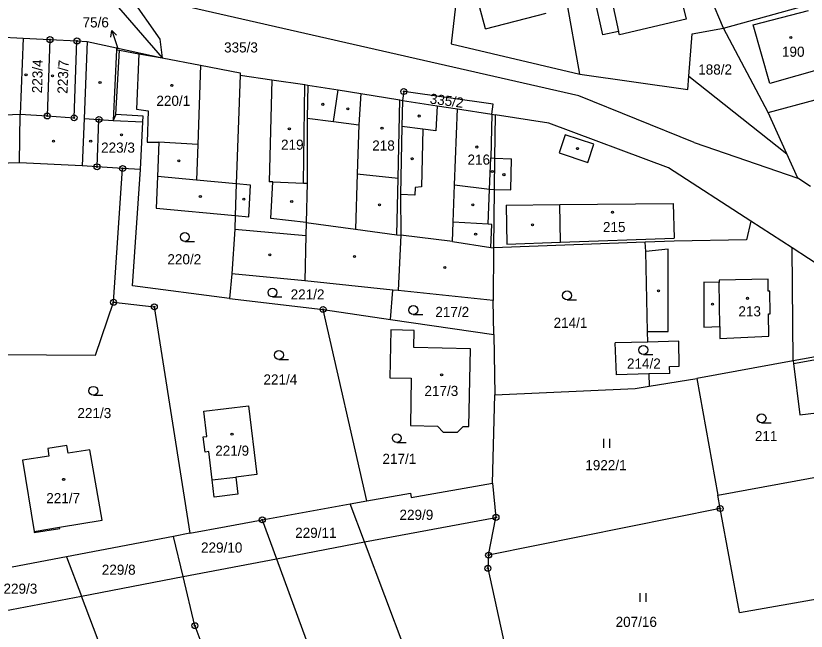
# Model space of a CAD drawing. Extents: x -762263 to -760336, y -1154405 to -1152076.
# Drawn here: x -761469.2 to -761336.3, y -1152630.1 to -1152526.7 of the extents above; entities that cross this region are included whole.
import ezdxf

# ---------------------------------------------------------------- set-up
doc = ezdxf.new("R2010")
doc.units = 0
for name, color, linetype in [('Vrstva 1', 7, 'Continuous'), ('Vrstva 16', 7, 'Continuous'), ('Vrstva 18', 7, 'Continuous'), ('Vrstva 19', 7, 'Continuous'), ('Vrstva 24', 7, 'Continuous'), ('Vrstva 25', 7, 'Continuous'), ('Vrstva 4', 7, 'Continuous'), ('Vrstva 6', 7, 'Continuous')]:
    doc.layers.add(name, color=color, linetype=linetype)

msp = doc.modelspace()

# ---------------------------------------------------------------- linework, layer by layer
at = {"layer": 'Vrstva 1'}
for p, q in [((-761350.22, -1152528.73), (-761358.18, -1152509.79)), ((-761374.37, -1152536.5), (-761378.13, -1152515.41)), ((-761359.13, -1152515.98), (-761356.5, -1152527.22)), ((-761458.44, -1152517.69), (-761444.59, -1152533.75)), ((-761390.22, -1152528.88), (-761392.9, -1152518.63)), ((-761394.7, -1152520.15), (-761395.99, -1152531.4)), ((-761370.48, -1152529.88), (-761372.76, -1152519.68)), ((-761350.22, -1152528.73), (-761332.16, -1152523.69)), ((-761374.55, -1152540.13), (-761444.24, -1152524.28)), ((-761390.22, -1152528.88), (-761380.01, -1152526.22)), ((-761356.5, -1152527.22), (-761367.7, -1152529.84)), ((-761367.83, -1152529.28), (-761370.48, -1152529.88)), ((-761367.7, -1152529.84), (-761367.83, -1152529.28)), ((-761355.44, -1152529.72), (-761350.22, -1152528.73)), ((-761342.71, -1152542.92), (-761350.22, -1152528.73)), ((-761475.86, -1152530.04), (-761468, -1152530.44)), ((-761468, -1152530.44), (-761468.46, -1152543.2)), ((-761468, -1152530.44), (-761463.47, -1152530.67)), ((-761463.47, -1152530.67), (-761463.93, -1152543.5)), ((-761463.47, -1152530.67), (-761458.93, -1152530.89)), ((-761356.03, -1152536.82), (-761355.44, -1152529.72)), ((-761459.41, -1152543.81), (-761458.93, -1152530.89)), ((-761458.93, -1152530.89), (-761457.19, -1152530.98)), ((-761457.19, -1152530.98), (-761452.28, -1152532.06)), ((-761452.28, -1152532.06), (-761452.29, -1152532.36)), ((-761395.99, -1152531.4), (-761374.37, -1152536.5)), ((-761452.38, -1152543.28), (-761451.8, -1152532.45)), ((-761452.29, -1152532.36), (-761451.8, -1152532.45)), ((-761451.8, -1152532.45), (-761448.52, -1152533.04)), ((-761448.52, -1152533.04), (-761448.93, -1152542.36)), ((-761448.52, -1152533.04), (-761444.59, -1152533.75)), ((-761444.59, -1152533.75), (-761438.15, -1152534.99)), ((-761438.15, -1152534.99), (-761431.49, -1152536.24)), ((-761431.48, -1152536.62), (-761432.13, -1152554.9)), ((-761431.49, -1152536.24), (-761431.48, -1152536.62)), ((-761431.48, -1152536.62), (-761426.16, -1152537.4)), ((-761426.16, -1152537.4), (-761420.58, -1152538.23)), ((-761374.37, -1152536.5), (-761356.22, -1152539.06)), ((-761356.22, -1152539.06), (-761356.03, -1152536.82)), ((-761420.58, -1152538.23), (-761420.09, -1152538.3)), ((-761420.09, -1152538.3), (-761420.19, -1152543.88)), ((-761420.09, -1152538.3), (-761414.98, -1152539.13)), ((-761414.98, -1152539.13), (-761411.17, -1152539.75)), ((-761411.17, -1152539.75), (-761404.65, -1152540.81)), ((-761403.97, -1152539.4), (-761404.2, -1152540.88)), ((-761388.91, -1152541.54), (-761403.97, -1152539.4)), ((-761355.14, -1152547.97), (-761374.55, -1152540.13)), ((-761404.65, -1152540.81), (-761404.2, -1152540.88)), ((-761404.2, -1152540.88), (-761404.29, -1152545.3)), ((-761404.2, -1152540.88), (-761398.37, -1152541.79)), ((-761342.71, -1152542.92), (-761334.8, -1152540.8)), ((-761448.93, -1152542.36), (-761446.95, -1152542.65)), ((-761446.95, -1152542.65), (-761447.1, -1152547.9)), ((-761398.37, -1152541.79), (-761394.91, -1152542.33)), ((-761394.91, -1152542.33), (-761389.17, -1152543.22)), ((-761389.17, -1152543.22), (-761388.91, -1152541.54)), ((-761494.7, -1152544.39), (-761468.46, -1152543.2)), ((-761468.46, -1152543.2), (-761463.93, -1152543.5)), ((-761463.93, -1152543.5), (-761459.41, -1152543.81)), ((-761455.56, -1152552.04), (-761455.23, -1152544.09)), ((-761455.23, -1152544.09), (-761452.83, -1152544.25)), ((-761452.38, -1152543.28), (-761452.83, -1152544.25)), ((-761447.79, -1152543.51), (-761452.38, -1152543.28)), ((-761447.84, -1152544.51), (-761447.79, -1152543.51)), ((-761420.19, -1152543.88), (-761420.19, -1152554.79)), ((-761389.17, -1152543.22), (-761388.6, -1152543.31)), ((-761388.6, -1152543.31), (-761388.69, -1152550.59)), ((-761379.56, -1152544.71), (-761388.6, -1152543.31)), ((-761339.53, -1152549.88), (-761342.71, -1152542.92)), ((-761448.25, -1152552.5), (-761447.84, -1152544.51)), ((-761404.29, -1152545.3), (-761404.52, -1152556.73)), ((-761359.47, -1152552.24), (-761379.56, -1152544.71)), ((-761447.1, -1152547.9), (-761445.15, -1152547.88)), ((-761445.15, -1152547.88), (-761445.38, -1152553.68)), ((-761355.14, -1152547.97), (-761337.67, -1152553.96)), ((-761388.69, -1152550.59), (-761388.76, -1152555.84)), ((-761337.67, -1152553.96), (-761339.53, -1152549.88)), ((-761468.61, -1152551.37), (-761494.19, -1152552.29)), ((-761458.06, -1152551.88), (-761468.61, -1152551.37)), ((-761455.56, -1152552.04), (-761458.06, -1152551.88)), ((-761451.25, -1152552.34), (-761455.56, -1152552.04)), ((-761452.78, -1152574.82), (-761451.25, -1152552.34)), ((-761448.25, -1152552.5), (-761451.25, -1152552.34)), ((-761449.58, -1152572.03), (-761448.25, -1152552.5)), ((-761345.59, -1152561.21), (-761359.47, -1152552.24)), ((-761445.38, -1152553.68), (-761445.59, -1152558.98)), ((-761420.19, -1152554.79), (-761420.36, -1152561.42)), ((-761335.58, -1152555.36), (-761337.67, -1152553.96)), ((-761432.13, -1152554.9), (-761432.32, -1152560.22)), ((-761388.76, -1152555.84), (-761388.88, -1152565.66)), ((-761404.52, -1152556.73), (-761404.49, -1152563.55)), ((-761445.59, -1152558.98), (-761432.32, -1152560.22)), ((-761432.32, -1152560.22), (-761432.4, -1152562.54)), ((-761420.36, -1152561.42), (-761420.42, -1152563.62)), ((-761345.59, -1152561.21), (-761346.31, -1152564.32)), ((-761338.66, -1152565.69), (-761345.59, -1152561.21)), ((-761432.4, -1152562.54), (-761432.89, -1152570.04)), ((-761420.42, -1152563.62), (-761420.62, -1152571.2)), ((-761404.49, -1152563.55), (-761404.91, -1152572.85)), ((-761363.4, -1152564.7), (-761388.88, -1152565.66)), ((-761358.51, -1152564.52), (-761363.4, -1152564.7)), ((-761363.25, -1152566.29), (-761363.4, -1152564.7)), ((-761346.31, -1152564.32), (-761358.51, -1152564.52)), ((-761388.88, -1152565.66), (-761388.94, -1152574.52)), ((-761362.98, -1152579.71), (-761363.25, -1152566.29)), ((-761315.74, -1152580.53), (-761338.66, -1152565.69)), ((-761338.46, -1152584.69), (-761338.66, -1152565.69)), ((-761432.89, -1152570.04), (-761433.28, -1152574.16)), ((-761420.62, -1152571.2), (-761432.89, -1152570.04)), ((-761433.28, -1152574.16), (-761449.58, -1152572.03)), ((-761405.8, -1152572.8), (-761420.62, -1152571.2)), ((-761406.18, -1152577.71), (-761405.8, -1152572.8)), ((-761404.91, -1152572.85), (-761405.8, -1152572.8)), ((-761388.94, -1152574.52), (-761404.91, -1152572.85)), ((-761433.28, -1152574.16), (-761417.54, -1152576.03)), ((-761388.84, -1152580.22), (-761388.94, -1152574.52)), ((-761455.83, -1152583.7), (-761452.78, -1152574.82)), ((-761452.78, -1152574.82), (-761445.92, -1152575.59)), ((-761445.92, -1152575.59), (-761439.95, -1152613.65)), ((-761410.17, -1152608.21), (-761417.54, -1152576.03)), ((-761417.54, -1152576.03), (-761406.18, -1152577.71)), ((-761406.18, -1152577.71), (-761388.84, -1152580.22)), ((-761406.13, -1152579.47), (-761406.29, -1152587.52)), ((-761402.21, -1152579.55), (-761406.13, -1152579.47)), ((-761402.27, -1152582.43), (-761402.21, -1152579.55)), ((-761362.92, -1152581.51), (-761362.98, -1152579.71)), ((-761388.84, -1152580.22), (-761388.67, -1152590.35)), ((-761357.7, -1152581.36), (-761362.92, -1152581.51)), ((-761357.67, -1152585.57), (-761357.7, -1152581.36)), ((-761315.74, -1152580.53), (-761338.46, -1152584.69)), ((-761392.74, -1152582.62), (-761402.27, -1152582.43)), ((-761393, -1152595.7), (-761392.74, -1152582.62)), ((-761362.92, -1152581.51), (-761368.43, -1152581.66)), ((-761368.2, -1152587), (-761368.43, -1152581.66)), ((-761477.82, -1152583.57), (-761455.83, -1152583.7)), ((-761338.46, -1152584.69), (-761354.67, -1152587.66)), ((-761338.46, -1152584.69), (-761338.43, -1152585.1)), ((-761338.43, -1152585.1), (-761337.36, -1152593.73)), ((-761359.27, -1152585.64), (-761357.67, -1152585.57)), ((-761359.24, -1152586.77), (-761359.27, -1152585.64)), ((-761406.29, -1152587.52), (-761402.71, -1152587.59)), ((-761402.71, -1152587.59), (-761402.82, -1152595.55)), ((-761362.78, -1152586.86), (-761368.2, -1152587)), ((-761359.24, -1152586.77), (-761362.78, -1152586.86)), ((-761362.78, -1152586.86), (-761362.72, -1152588.94)), ((-761362.72, -1152588.94), (-761354.67, -1152587.66)), ((-761354.67, -1152587.66), (-761351.13, -1152607.26)), ((-761388.67, -1152590.35), (-761365.06, -1152589.31)), ((-761365.06, -1152589.31), (-761362.72, -1152588.94)), ((-761389.05, -1152605.24), (-761388.67, -1152590.35)), ((-761437.59, -1152593.15), (-761430.09, -1152592.23)), ((-761437.08, -1152597.37), (-761437.59, -1152593.15)), ((-761430.09, -1152592.23), (-761428.67, -1152603.79)), ((-761337.36, -1152593.73), (-761333.03, -1152593.2)), ((-761402.82, -1152595.55), (-761398.3, -1152595.64)), ((-761398.3, -1152595.64), (-761397.32, -1152596.66)), ((-761394.96, -1152596.67), (-761393.99, -1152595.69)), ((-761393.99, -1152595.69), (-761393, -1152595.7)), ((-761397.32, -1152596.66), (-761394.96, -1152596.67)), ((-761437.68, -1152597.44), (-761437.08, -1152597.37)), ((-761437.37, -1152599.99), (-761437.68, -1152597.44)), ((-761460.61, -1152598.87), (-761463.85, -1152599.42)), ((-761463.85, -1152599.42), (-761463.65, -1152600.67)), ((-761460.41, -1152600.17), (-761460.61, -1152598.87)), ((-761456.76, -1152599.6), (-761460.41, -1152600.17)), ((-761454.69, -1152611.45), (-761456.76, -1152599.6)), ((-761436.76, -1152599.91), (-761437.37, -1152599.99)), ((-761436.21, -1152604.67), (-761436.76, -1152599.91)), ((-761463.65, -1152600.67), (-761468.1, -1152601.36)), ((-761351.13, -1152607.26), (-761314.79, -1152600.58)), ((-761468.1, -1152601.36), (-761466.13, -1152613.33)), ((-761428.67, -1152603.79), (-761432.22, -1152604.22)), ((-761435.83, -1152607.56), (-761436.21, -1152604.67)), ((-761432.22, -1152604.22), (-761431.87, -1152607.08)), ((-761402.74, -1152607.63), (-761389.05, -1152605.24)), ((-761389.05, -1152605.24), (-761388.46, -1152610.98)), ((-761431.87, -1152607.08), (-761435.83, -1152607.56)), ((-761410.17, -1152608.21), (-761402.83, -1152606.88)), ((-761402.83, -1152606.88), (-761402.74, -1152607.63)), ((-761350.75, -1152609.5), (-761351.13, -1152607.26)), ((-761427.76, -1152611.39), (-761412.98, -1152608.72)), ((-761412.98, -1152608.72), (-761410.17, -1152608.21)), ((-761347.53, -1152626.99), (-761350.75, -1152609.5)), ((-761461.86, -1152612.63), (-761454.69, -1152611.45)), ((-761433.83, -1152612.49), (-761427.76, -1152611.39)), ((-761410.58, -1152615.08), (-761388.46, -1152610.98)), ((-761466.1, -1152613.53), (-761461.83, -1152612.83)), ((-761461.83, -1152612.83), (-761461.86, -1152612.63)), ((-761439.95, -1152613.65), (-761433.83, -1152612.49)), ((-761466.13, -1152613.33), (-761466.1, -1152613.53)), ((-761442.67, -1152614.18), (-761460.67, -1152617.62)), ((-761439.95, -1152613.65), (-761442.67, -1152614.18)), ((-761425.37, -1152617.92), (-761410.58, -1152615.08)), ((-761460.67, -1152617.62), (-761469.82, -1152619.33)), ((-761441.07, -1152620.93), (-761425.37, -1152617.92)), ((-761458.17, -1152624.21), (-761441.07, -1152620.93)), ((-761347.53, -1152626.99), (-761308.43, -1152620)), ((-761474.34, -1152627.29), (-761458.17, -1152624.21))]:
    msp.add_line(p, q, dxfattribs=at)
at = {"layer": 'Vrstva 16'}
for p in [(-761453.072, -1152529.132), (-761451.99, -1152532.28)]:
    msp.add_line(p, (-761452.1, -1152531.97), dxfattribs=at)
msp.add_lwpolyline([(-761453.221, -1152530.24), (-761453.072, -1152529.132), (-761452.275, -1152529.916)], dxfattribs=at)
at = {"layer": 'Vrstva 24'}
for centre, radius in [((-761463.47, -1152530.67), 0.5), ((-761463.47, -1152530.67), 0.1), ((-761458.93, -1152530.89), 0.5), ((-761458.93, -1152530.89), 0.1), ((-761403.97, -1152539.4), 0.5), ((-761403.97, -1152539.4), 0.1), ((-761463.93, -1152543.5), 0.5), ((-761463.93, -1152543.5), 0.1), ((-761459.41, -1152543.81), 0.5), ((-761459.41, -1152543.81), 0.1), ((-761455.23, -1152544.09), 0.5), ((-761455.23, -1152544.09), 0.1), ((-761455.56, -1152552.04), 0.5), ((-761455.56, -1152552.04), 0.1), ((-761451.25, -1152552.34), 0.5), ((-761451.25, -1152552.34), 0.1), ((-761452.78, -1152574.82), 0.5), ((-761452.78, -1152574.82), 0.1), ((-761445.92, -1152575.59), 0.5), ((-761445.92, -1152575.59), 0.1), ((-761417.54, -1152576.03), 0.5), ((-761417.54, -1152576.03), 0.1), ((-761350.75, -1152609.5), 0.5), ((-761388.46, -1152610.98), 0.5), ((-761350.75, -1152609.5), 0.1), ((-761427.76, -1152611.39), 0.5), ((-761427.76, -1152611.39), 0.1), ((-761388.46, -1152610.98), 0.1), ((-761389.7, -1152617.33), 0.5), ((-761389.7, -1152617.33), 0.1), ((-761389.82, -1152619.53), 0.5), ((-761389.82, -1152619.53), 0.1), ((-761439.1, -1152629.18), 0.5), ((-761439.1, -1152629.18), 0.1)]:
    msp.add_circle(centre, radius, dxfattribs=at)
at = {"layer": 'Vrstva 25'}
for p, q in [((-761440.79, -1152564.59), (-761439.19, -1152564.59)), ((-761426.05, -1152573.93), (-761424.45, -1152573.93)), ((-761376.5, -1152574.42), (-761374.9, -1152574.42)), ((-761402.37, -1152576.88), (-761400.77, -1152576.88)), ((-761363.68, -1152583.59), (-761362.08, -1152583.59)), ((-761424.97, -1152584.44), (-761423.37, -1152584.44)), ((-761456.17, -1152590.45), (-761454.57, -1152590.45)), ((-761343.8, -1152595.06), (-761342.2, -1152595.06)), ((-761405.14, -1152598.41), (-761403.54, -1152598.41)), ((-761370.32, -1152599.29), (-761370.32, -1152597.79)), ((-761369.32, -1152599.29), (-761369.32, -1152597.79)), ((-761364.23, -1152625.2), (-761364.23, -1152623.7)), ((-761363.23, -1152625.2), (-761363.23, -1152623.7))]:
    msp.add_line(p, q, dxfattribs=at)
for centre, radius in [((-761338.86, -1152530.32), 0.175), ((-761467.5, -1152536.6), 0.175), ((-761463.04, -1152536.76), 0.175), ((-761455.05, -1152537.88), 0.175), ((-761442.99, -1152538.36), 0.175), ((-761417.58, -1152541.54), 0.175), ((-761413.36, -1152542.3), 0.175), ((-761401.38, -1152543.51), 0.175), ((-761423.21, -1152545.66), 0.175), ((-761407.63, -1152545.56), 0.175), ((-761451.44, -1152546.66), 0.175), ((-761462.89, -1152547.75), 0.175), ((-761456.62, -1152547.75), 0.175), ((-761391.68, -1152548.72), 0.175), ((-761374.76, -1152548.99), 0.175), ((-761402.55, -1152550.69), 0.175), ((-761441.81, -1152551.04), 0.175), ((-761389.07, -1152552.84), 0.175), ((-761387.12, -1152553.37), 0.175), ((-761438.18, -1152557.03), 0.175), ((-761430.88, -1152557.48), 0.175), ((-761422.82, -1152557.89), 0.175), ((-761408.06, -1152558.43), 0.175), ((-761392.36, -1152558.44), 0.175), ((-761368.86, -1152559.69), 0.175), ((-761382.33, -1152561.79), 0.175), ((-761440.79, -1152563.84), 0.75), ((-761391.88, -1152563.38), 0.175), ((-761426.5, -1152566.83), 0.175), ((-761412.24, -1152567.12), 0.175), ((-761397.07, -1152568.96), 0.175), ((-761426.05, -1152573.18), 0.75), ((-761376.5, -1152573.67), 0.75), ((-761361.14, -1152572.9), 0.175), ((-761346.16, -1152574.15), 0.175), ((-761402.37, -1152576.13), 0.75), ((-761352.05, -1152575.13), 0.175), ((-761363.68, -1152582.84), 0.75), ((-761424.97, -1152583.69), 0.75), ((-761397.6, -1152587.01), 0.175), ((-761456.17, -1152589.7), 0.75), ((-761343.8, -1152594.31), 0.75), ((-761432.85, -1152596.98), 0.175), ((-761405.14, -1152597.66), 0.75), ((-761461.17, -1152604.59), 0.175)]:
    msp.add_circle(centre, radius, dxfattribs=at)
at = {"layer": 'Vrstva 4'}
for p, q in [((-761370.12, -1152519.09), (-761367.83, -1152529.28)), ((-761345.2, -1152528.21), (-761335.91, -1152525.78)), ((-761342.38, -1152538.07), (-761345.2, -1152528.21)), ((-761457.19, -1152530.98), (-761457.73, -1152543.92)), ((-761452.29, -1152532.36), (-761452.83, -1152544.25)), ((-761438.15, -1152534.99), (-761438.62, -1152548.32)), ((-761333.31, -1152535.45), (-761342.38, -1152538.07)), ((-761426.16, -1152537.4), (-761426.58, -1152554.57)), ((-761420.84, -1152554.77), (-761420.58, -1152538.23)), ((-761415.77, -1152544.45), (-761414.98, -1152539.13)), ((-761411.17, -1152539.75), (-761411.51, -1152545.01)), ((-761404.92, -1152553.96), (-761404.65, -1152540.81)), ((-761398.37, -1152541.79), (-761398.59, -1152545.99)), ((-761395.41, -1152555.07), (-761394.91, -1152542.33)), ((-761468.61, -1152551.37), (-761468.46, -1152543.2)), ((-761457.73, -1152543.92), (-761458.06, -1152551.88)), ((-761457.73, -1152543.92), (-761455.23, -1152544.09)), ((-761420.19, -1152543.88), (-761415.77, -1152544.45)), ((-761389.17, -1152543.22), (-761389.35, -1152550.56)), ((-761452.83, -1152544.25), (-761447.84, -1152544.51)), ((-761415.77, -1152544.45), (-761411.51, -1152545.01)), ((-761411.51, -1152545.01), (-761411.78, -1152553.21)), ((-761400.74, -1152545.73), (-761404.29, -1152545.3)), ((-761400.74, -1152545.73), (-761400.97, -1152555.43)), ((-761398.59, -1152545.99), (-761400.74, -1152545.73)), ((-761376.84, -1152546.7), (-761377.82, -1152549.72)), ((-761372.03, -1152548.23), (-761376.84, -1152546.7)), ((-761438.62, -1152548.32), (-761445.15, -1152547.88)), ((-761438.62, -1152548.32), (-761438.83, -1152554.28)), ((-761373.02, -1152551.34), (-761372.03, -1152548.23)), ((-761389.55, -1152555.81), (-761389.35, -1152550.56)), ((-761389.35, -1152550.56), (-761388.69, -1152550.59)), ((-761388.69, -1152550.59), (-761385.85, -1152550.73)), ((-761385.95, -1152555.94), (-761385.85, -1152550.73)), ((-761377.82, -1152549.72), (-761373.02, -1152551.34)), ((-761411.78, -1152553.21), (-761412.08, -1152562.51)), ((-761411.78, -1152553.21), (-761404.92, -1152553.96)), ((-761438.83, -1152554.28), (-761445.38, -1152553.68)), ((-761432.13, -1152554.9), (-761438.83, -1152554.28)), ((-761425.98, -1152554.59), (-761426.58, -1152554.57)), ((-761426.32, -1152560.71), (-761425.98, -1152554.59)), ((-761425.98, -1152554.59), (-761420.84, -1152554.77)), ((-761420.84, -1152554.77), (-761420.19, -1152554.79)), ((-761405.11, -1152563.46), (-761404.92, -1152553.96)), ((-761429.72, -1152555.12), (-761432.13, -1152554.9)), ((-761430.01, -1152560.44), (-761429.72, -1152555.12)), ((-761402.05, -1152555.51), (-761402.12, -1152556.82)), ((-761400.97, -1152555.43), (-761402.05, -1152555.51)), ((-761395.65, -1152561.36), (-761395.41, -1152555.07)), ((-761395.41, -1152555.07), (-761389.55, -1152555.81)), ((-761389.78, -1152561.7), (-761389.55, -1152555.81)), ((-761389.55, -1152555.81), (-761388.76, -1152555.84)), ((-761388.76, -1152555.84), (-761385.95, -1152555.94)), ((-761402.12, -1152556.82), (-761404.52, -1152556.73)), ((-761386.75, -1152558.49), (-761377.74, -1152558.39)), ((-761386.75, -1152558.49), (-761386.65, -1152565.07)), ((-761377.74, -1152558.39), (-761358.66, -1152558.19)), ((-761377.59, -1152564.74), (-761377.74, -1152558.39)), ((-761358.66, -1152558.19), (-761358.51, -1152564.06)), ((-761432.32, -1152560.22), (-761430.01, -1152560.44)), ((-761420.36, -1152561.42), (-761426.32, -1152560.71)), ((-761420.36, -1152561.42), (-761412.08, -1152562.51)), ((-761395.78, -1152564.58), (-761395.65, -1152561.36)), ((-761389.78, -1152561.7), (-761395.65, -1152561.36)), ((-761432.4, -1152562.54), (-761420.42, -1152563.62)), ((-761412.08, -1152562.51), (-761405.11, -1152563.46)), ((-761389.18, -1152561.73), (-761389.78, -1152561.7)), ((-761389.32, -1152565.59), (-761389.18, -1152561.73)), ((-761405.11, -1152563.46), (-761404.49, -1152563.55)), ((-761395.78, -1152564.58), (-761404.49, -1152563.55)), ((-761377.59, -1152564.74), (-761358.51, -1152564.06)), ((-761395.78, -1152564.58), (-761389.32, -1152565.59)), ((-761386.65, -1152565.07), (-761377.59, -1152564.74)), ((-761389.32, -1152565.59), (-761388.88, -1152565.66)), ((-761359.49, -1152565.87), (-761363.25, -1152566.29)), ((-761359.49, -1152579.71), (-761359.49, -1152565.87)), ((-761353.49, -1152571.46), (-761353.5, -1152579)), ((-761350.93, -1152571.49), (-761353.49, -1152571.46)), ((-761342.71, -1152570.96), (-761350.93, -1152571.1)), ((-761350.93, -1152571.1), (-761350.93, -1152571.49)), ((-761350.83, -1152578.91), (-761350.93, -1152571.49)), ((-761342.68, -1152572.96), (-761342.71, -1152570.96)), ((-761342.38, -1152572.96), (-761342.68, -1152572.96)), ((-761342.34, -1152576.75), (-761342.38, -1152572.96)), ((-761342.59, -1152580.51), (-761342.64, -1152576.75)), ((-761342.64, -1152576.75), (-761342.34, -1152576.75)), ((-761362.98, -1152579.71), (-761359.49, -1152579.71)), ((-761353.5, -1152579), (-761350.83, -1152578.91)), ((-761350.83, -1152578.91), (-761350.81, -1152580.91)), ((-761350.81, -1152580.91), (-761342.59, -1152580.51)), ((-761338.43, -1152585.1), (-761328.72, -1152583.4)), ((-761436.21, -1152604.67), (-761432.22, -1152604.22)), ((-761466.13, -1152613.33), (-761461.86, -1152612.63))]:
    msp.add_line(p, q, dxfattribs=at)
at = {"layer": 'Vrstva 6'}
for p, q in [((-761458.51, -1152511.17), (-761445, -1152530.59)), ((-761445, -1152530.59), (-761444.59, -1152533.75)), ((-761452.28, -1152532.06), (-761444.59, -1152533.75)), ((-761356.03, -1152536.82), (-761339.53, -1152549.88)), ((-761410.58, -1152615.08), (-761412.98, -1152608.72)), ((-761350.75, -1152609.5), (-761389.7, -1152617.33)), ((-761427.76, -1152611.39), (-761425.37, -1152617.92)), ((-761389.7, -1152617.33), (-761388.46, -1152610.98)), ((-761441.07, -1152620.93), (-761442.67, -1152614.18)), ((-761377.65, -1152702.21), (-761410.58, -1152615.08)), ((-761460.67, -1152617.62), (-761458.17, -1152624.21)), ((-761425.37, -1152617.92), (-761392.18, -1152708.47)), ((-761389.7, -1152617.33), (-761389.82, -1152619.53)), ((-761389.82, -1152619.53), (-761386.9, -1152632.87)), ((-761439.1, -1152629.18), (-761441.07, -1152620.93)), ((-761435.14, -1152684.79), (-761458.17, -1152624.21)), ((-761439.1, -1152629.18), (-761416.45, -1152688.73))]:
    msp.add_line(p, q, dxfattribs=at)

# ---------------------------------------------------------------- texts
at = {"layer": 'Vrstva 16'}
msp.add_text('75/6', height=1.7, dxfattribs=at).set_placement((-761457.989, -1152528.62))
at = {"layer": 'Vrstva 18'}
for s, height, p in [('75/6', 0.1, (-761452.152, -1152532.28)), ('335/3', 1.7, (-761434.191, -1152532.83)), ('188/2', 1.7, (-761354.452, -1152536.54)), ('220/2', 1.7, (-761443.723, -1152568.44)), ('221/2', 1.7, (-761422.996, -1152574.35)), ('217/2', 1.7, (-761398.662, -1152577.29)), ('214/1', 1.7, (-761378.773, -1152579.12)), ('214/2', 1.7, (-761366.433, -1152585.97)), ('221/4', 1.7, (-761427.563, -1152588.65)), ('221/3', 1.7, (-761458.853, -1152594.29)), ('211', 1.7, (-761344.923, -1152598.16)), ('217/1', 1.7, (-761407.553, -1152601.99)), ('1922/1', 1.7, (-761373.444, -1152603.05)), ('229/9', 1.7, (-761404.69, -1152611.39)), ('229/11', 1.7, (-761422.234, -1152614.42)), ('229/10', 1.7, (-761438.068, -1152616.9)), ('229/8', 1.7, (-761454.751, -1152620.62)), ('229/3', 1.7, (-761471.287, -1152623.81)), ('207/16', 1.7, (-761368.345, -1152629.39))]:
    msp.add_text(s, height=height, dxfattribs=at).set_placement(p)
msp.add_text('335/2', height=1.7, rotation=352.48364, dxfattribs=at).set_placement((-761399.676, -1152541.402))
at = {"layer": 'Vrstva 19'}
for s, p in [('190', (-761340.367, -1152533.55)), ('220/1', (-761445.573, -1152541.8)), ('223/3', (-761454.873, -1152549.67)), ('219', (-761424.613, -1152549.18)), ('218', (-761409.273, -1152549.32)), ('216', (-761393.253, -1152551.69)), ('215', (-761370.473, -1152563.02)), ('213', (-761347.693, -1152577.19)), ('217/3', (-761400.493, -1152590.57)), ('221/9', (-761435.673, -1152600.61)), ('221/7', (-761464.093, -1152608.59))]:
    msp.add_text(s, height=1.7, dxfattribs=at).set_placement(p)
for s, rotation, p in [('223/4', 88.57928, (-761464.804, -1152539.703)), ('223/7', 87.89173, (-761460.531, -1152539.793))]:
    msp.add_text(s, height=1.7, rotation=rotation, dxfattribs=at).set_placement(p)

doc.saveas('drawing.dxf')
